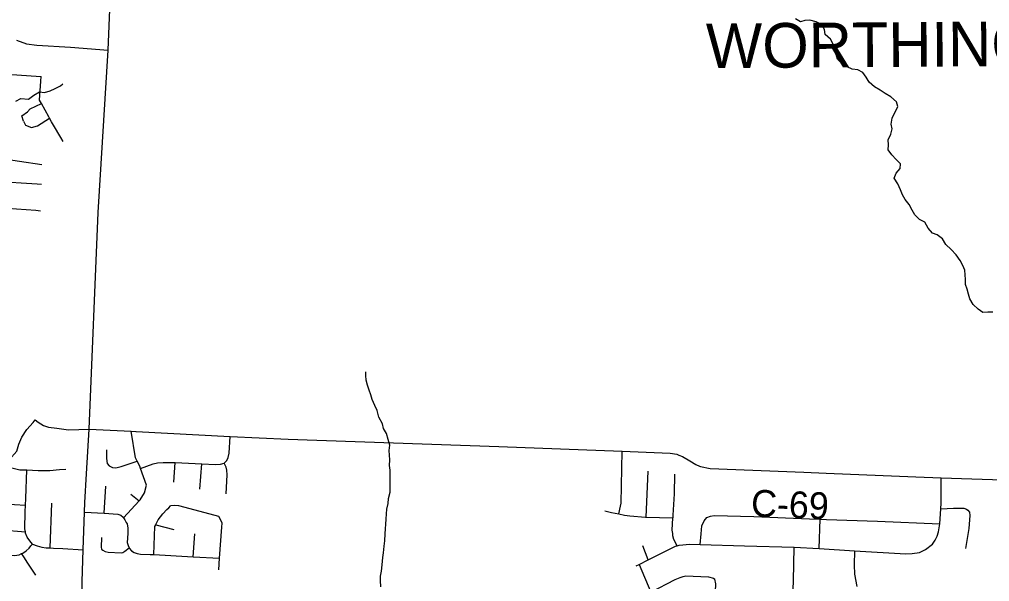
# Model space of a CAD drawing. Extents: x 114843 to 284848, y 317643 to 566895.
# Drawn here: x 179255 to 190120, y 425802 to 432097 of the extents above; entities that cross this region are included whole.
import ezdxf

# ---------------------------------------------------------------- set-up
doc = ezdxf.new("R2010")
doc.units = 0
for name, color, linetype in [('GM_X_City_Street', 7, 'Continuous'), ('GM_X_Corporation_Text', 7, 'Continuous'), ('GM_X_County_Road', 7, 'Continuous'), ('GM_X_County_Road_Text', 7, 'Continuous'), ('GM_X_Minor_River', 7, 'Continuous')]:
    doc.layers.add(name, color=color, linetype=linetype)

msp = doc.modelspace()

# ---------------------------------------------------------------- linework, layer by layer
at = {"layer": 'GM_X_City_Street'}
for p, q in [((180984, 426916), (180998, 427134)), ((181277, 426837), (181297, 427121)), ((186273, 426522), (186295, 427039)), ((180203, 426567), (180222, 426872)), ((180503, 426780), (180596, 426705)), ((179599, 426179), (179617, 426679)), ((180783, 426438), (180983, 426386)), ((188212, 426171), (188224, 426500)), ((179051, 426380), (179322, 426359)), ((181201, 426080), (181219, 426335)), ((186297, 426045), (186237, 426203))]:
    msp.add_line(p, q, dxfattribs=at)
for points in [[(180036, 427510), (180137, 429936), (180249, 431754), (180271, 432299), (180298, 432931), (180331, 433943), (180347, 434402), (180370, 435136)], [(179221, 431866), (179336, 431825), (179449, 431807), (179826, 431786), (180249, 431754)], [(178639, 431501), (178696, 431499), (178929, 431491), (179040, 431487), (179155, 431480), (179170, 431479), (179442, 431462), (179499, 431458)], [(179746, 430728), (179719, 430774), (179638, 430912), (179615, 430951), (179592, 430992), (179585, 431005), (179502, 431154), (179481, 431192), (179479, 431196), (179486, 431298), (179495, 431405), (179499, 431458)], [(179300, 430956), (179284, 431017), (179345, 431063), (179375, 431094), (179502, 431154)], [(179300, 430956), (179322, 430912), (179391, 430885), (179459, 430906), (179592, 430992)], [(177783, 430658), (177829, 430626), (177877, 430600), (177917, 430584), (177979, 430574), (178272, 430551), (178313, 430547), (178677, 430528), (179002, 430547), (179506, 430474)], [(178930, 430287), (178978, 430284), (179456, 430255), (179504, 430252)], [(178684, 430036), (178737, 430024), (178842, 429998), (178852, 429996), (178951, 429991), (179113, 429982), (179131, 429982), (179221, 429975), (179438, 429959), (179492, 429955)], [(179916, 424354), (179948, 424988), (179958, 425803), (179970, 426156), (179985, 426579), (179989, 426689), (180008, 427010), (180036, 427510)], [(180422, 426514), (180596, 426705), (180607, 426717), (180655, 426795), (180678, 426880), (180611, 427069), (180603, 427093), (180574, 427152), (180557, 427188), (180507, 427485)], [(180611, 427069), (180753, 427119), (180802, 427132), (180865, 427136), (180936, 427137), (180998, 427134), (181297, 427121), (181451, 427114), (181507, 427116), (181548, 427127), (181579, 427158), (181594, 427191), (181605, 427239), (181617, 427428)], [(180231, 427277), (180230, 427179), (180239, 427123), (180262, 427097), (180298, 427078), (180336, 427074), (180395, 427091), (180574, 427152)], [(185969, 426559), (185986, 426647), (185993, 426681), (186005, 427261)], [(179094, 427143), (179111, 427092), (179259, 427052), (179338, 427055), (179464, 427046), (179596, 427046), (179706, 427058), (179775, 427060)], [(181570, 426785), (181581, 426996), (181580, 427050), (181571, 427085), (181548, 427127)], [(179402, 426221), (179372, 426257), (179344, 426299), (179324, 426343), (179322, 426359), (179318, 426391), (179320, 426582), (179324, 426656), (179328, 426732), (179338, 427055)], [(186622, 426204), (186584, 426274), (186572, 426314), (186571, 426342), (186565, 426378), (186574, 426516), (186575, 426520), (186576, 426546), (186592, 426785), (186596, 427003)], [(189562, 426447), (189573, 426616), (189577, 426680), (189576, 426963)], [(178828, 426655), (178853, 426668), (178877, 426677), (178951, 426679), (179324, 426656)], [(180759, 426104), (180772, 426417), (180783, 426438), (180787, 426447), (180809, 426494), (180863, 426560), (180907, 426610), (180929, 426627), (180948, 426650)], [(181489, 425933), (181495, 426064), (181524, 426410), (181525, 426456), (181509, 426498), (181488, 426529), (181446, 426541), (181040, 426649), (180990, 426655), (180948, 426650)], [(179985, 426579), (180203, 426567), (180357, 426558), (180391, 426547), (180416, 426522), (180422, 426514), (180437, 426495), (180452, 426465), (180461, 426447), (180471, 426400), (180469, 426339), (180462, 426241), (180472, 426207), (180483, 426180), (180485, 426176), (180512, 426147), (180542, 426128), (180575, 426115), (180611, 426108), (180721, 426106), (180759, 426104), (181201, 426080), (181495, 426064)], [(185810, 426595), (185884, 426576), (185969, 426559), (186033, 426546), (186091, 426538), (186265, 426522), (186273, 426522), (186574, 426516)], [(186879, 426216), (186890, 426336), (186899, 426427), (186922, 426484), (186952, 426520), (186993, 426534), (187035, 426543), (187478, 426532), (188102, 426506), (188224, 426500), (188293, 426497), (188863, 426477), (189562, 426447)], [(189573, 426616), (189716, 426624), (189830, 426623), (189860, 426614), (189876, 426600), (189894, 426578), (189899, 426542), (189889, 426396), (189851, 426174)], [(186161, 425978), (186194, 425994), (186297, 426045), (186573, 426182), (186601, 426199), (186622, 426204), (186643, 426209), (186685, 426215), (186759, 426220), (186879, 426216), (187377, 426203), (187932, 426189), (188212, 426171), (188607, 426145), (189183, 426111), (189253, 426116), (189333, 426129), (189403, 426162), (189480, 426222), (189512, 426265), (189533, 426311), (189547, 426359), (189562, 426447)], [(178808, 426139), (178820, 426123), (178853, 426114), (178903, 426110), (179131, 426098), (179199, 426095), (179251, 426103), (179280, 426115), (179295, 426120), (179332, 426148), (179365, 426175), (179382, 426204), (179402, 426221)], [(179402, 426221), (179454, 426203), (179508, 426189), (179556, 426181), (179599, 426179), (179636, 426177), (179740, 426172), (179970, 426156)], [(180176, 426297), (180172, 426188), (180175, 426166), (180191, 426153), (180216, 426140), (180250, 426133), (180394, 426124), (180414, 426129), (180436, 426144), (180483, 426180)], [(179441, 425873), (179349, 426008), (179306, 426079), (179280, 426115)], [(187840, 424940), (187887, 425189), (187904, 425329), (187909, 425415), (187909, 425427), (187922, 425810), (187932, 426189)], [(188607, 426145), (188603, 425991), (188606, 425885), (188633, 425746)], [(186194, 425994), (186326, 425684), (186401, 425522), (186419, 425470), (186434, 425415), (186435, 425307), (186447, 425244), (186450, 425227), (186481, 425154), (186540, 425083), (186544, 425078), (186592, 425053), (186649, 425024), (186721, 425016), (186729, 425015), (186941, 425001), (187019, 424999), (187453, 424990), (187621, 424986)], [(186326, 425684), (186599, 425825), (186655, 425848), (186689, 425860), (186719, 425865), (186801, 425864), (186971, 425857), (187027, 425840), (187044, 425828)], [(187019, 424999), (187054, 425775), (187044, 425828)]]:
    msp.add_lwpolyline(points, dxfattribs=at)
at = {"layer": 'GM_X_County_Road'}
for points in [[(179142, 427165), (179225, 427264), (179248, 427340), (179282, 427420), (179339, 427505), (179410, 427583), (179430, 427615), (179465, 427588), (179526, 427548), (179580, 427531), (179675, 427519), (179806, 427502), (180036, 427510), (180507, 427485), (180559, 427483)], [(180559, 427483), (180564, 427482), (181617, 427428), (182266, 427395), (184625, 427314), (186005, 427261), (186544, 427241), (186617, 427228), (186640, 427219)], [(186640, 427219), (186682, 427202), (186763, 427154), (186830, 427112), (186873, 427094)], [(186873, 427094), (186883, 427090), (186991, 427068), (188038, 427026)], [(188038, 427026), (188288, 427016), (189294, 426975), (189576, 426963), (190379, 426936)]]:
    msp.add_lwpolyline(points, dxfattribs=at)
at = {"layer": 'GM_X_Minor_River'}
for points in [[(190155, 428819), (190099, 428817), (190045, 428816), (189991, 428854), (189936, 428905), (189898, 428969), (189882, 429021), (189867, 429078), (189849, 429130), (189851, 429184), (189848, 429238), (189842, 429289), (189820, 429343), (189789, 429399), (189747, 429460), (189689, 429519), (189630, 429575), (189592, 429638), (189532, 429684), (189480, 429703), (189433, 429761), (189393, 429826), (189335, 429858), (189281, 429907), (189254, 429961), (189220, 430026), (189176, 430080), (189143, 430133), (189121, 430189), (189092, 430255), (189052, 430320), (189074, 430376), (189119, 430428), (189121, 430478), (189073, 430528), (189024, 430581), (188984, 430635), (188986, 430692), (188983, 430748), (189013, 430812), (189027, 430872), (189018, 430924), (189028, 430992), (189093, 431120), (189077, 431172), (189014, 431231), (188952, 431268), (188894, 431306), (188832, 431341), (188770, 431393), (188739, 431450), (188699, 431504), (188643, 431533), (188581, 431539), (188523, 431566), (188472, 431594), (188418, 431651), (188402, 431705), (188383, 431762), (188369, 431818), (188339, 431874), (188280, 431927), (188270, 431983), (188242, 432035), (188178, 432070), (188106, 432087), (188052, 432083), (188002, 432069), (187946, 432104)], [(179215, 431182), (179270, 431210), (179358, 431205), (179416, 431247), (179480, 431287), (179536, 431280), (179598, 431296), (179657, 431323), (179715, 431353), (179741, 431375)], [(183301, 425742), (183300, 425814), (183298, 425864), (183309, 425920), (183317, 425990), (183324, 426071), (183334, 426125), (183340, 426199), (183349, 426259), (183353, 426337), (183356, 426393), (183358, 426446), (183362, 426502), (183365, 426560), (183371, 426614), (183383, 426678), (183390, 426734), (183406, 426804), (183409, 426869), (183409, 426987), (183406, 427051), (183400, 427103), (183403, 427164), (183401, 427218), (183397, 427270), (183402, 427330), (183384, 427392), (183366, 427461), (183333, 427515), (183321, 427567), (183282, 427642), (183260, 427718), (183236, 427775), (183207, 427839), (183191, 427892), (183171, 427944), (183152, 428000), (183138, 428056), (183134, 428111), (183133, 428149)]]:
    msp.add_lwpolyline(points, dxfattribs=at)

# ---------------------------------------------------------------- texts
at = {"layer": 'GM_X_Corporation_Text'}
msp.add_text('WORTHINGTON', height=500.02, rotation=0.4132, dxfattribs=at).set_placement((186945, 431550))
at = {"layer": 'GM_X_County_Road_Text'}
msp.add_text('C-69', height=300, rotation=357.6708, dxfattribs=at).set_placement((187444, 426533))

doc.saveas('drawing.dxf')
